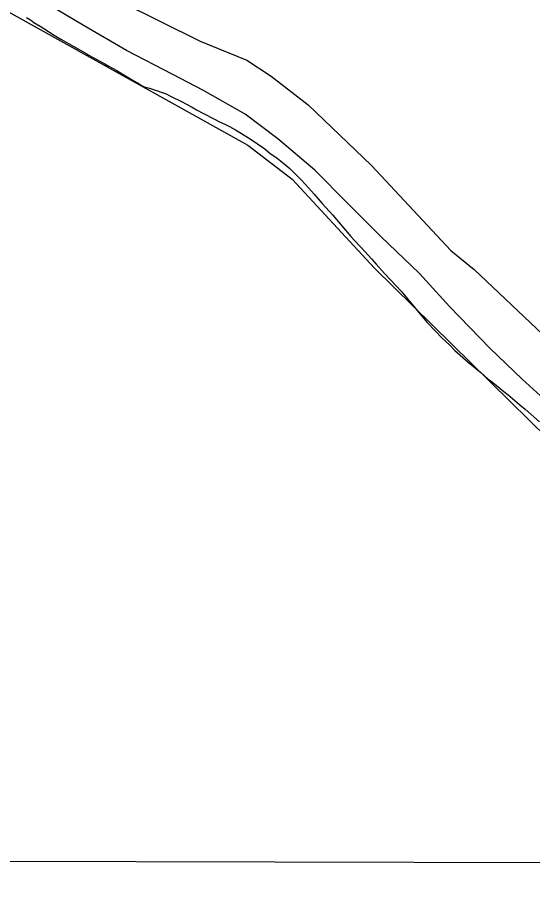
# Model space of a CAD drawing. Extents: x 3172231 to 3210228, y 940198 to 965780.
# Drawn here: x 3181960 to 3182826, y 945652 to 947137 of the extents above; entities that cross this region are included whole.
import ezdxf

# ---------------------------------------------------------------- set-up
doc = ezdxf.new("R2010")
doc.units = 0
for name, color, linetype in [('V-GRID-FRAM', 7, 'Continuous'), ('V-ROAD-CNTR', 7, 'Continuous'), ('V-SITE-VEGE', 7, 'Continuous'), ('V-TOPO-SHOR', 7, 'Continuous')]:
    doc.layers.add(name, color=color, linetype=linetype)

msp = doc.modelspace()

# ---------------------------------------------------------------- linework, layer by layer
at = {"layer": 'V-GRID-FRAM'}
msp.add_lwpolyline([(3176539.592, 963919.479), (3207827.662, 963842.116), (3207790.623, 945652.442), (3176486.679, 945729.845), (3176539.592, 963919.479)], dxfattribs=at)
at = {"layer": 'V-ROAD-CNTR'}
for points in [[(3182570.935, 946768.58), (3182515.234, 946823.874), (3182459.78, 946879.883), (3182397.449, 946932.739), (3182342.78, 946974.58), (3182271.411, 947014.831), (3182220.985, 947041.14), (3182142.78, 947081.596), (3182071.905, 947122.8), (3182002.591, 947164.227)], [(3183615.242, 945712.219), (3183582.774, 945742.716), (3183531.812, 945793.15), (3183485.617, 945841.006), (3183448.124, 945884.432), (3183405.768, 945941.716), (3183363.628, 945997.32), (3183328.824, 946044.671), (3183290.357, 946096.387), (3183256.878, 946134.364), (3183213.696, 946173.781), (3183159.422, 946218.497), (3183101.871, 946260.375), (3183040.486, 946312.138), (3182991.134, 946357.032), (3182933.161, 946412.955), (3182876.841, 946466.695), (3182808.741, 946528.382), (3182754.44, 946580.539), (3182686.807, 946650.738), (3182635.783, 946705.973), (3182570.935, 946768.58)]]:
    msp.add_lwpolyline(points, dxfattribs=at)
at = {"layer": 'V-SITE-VEGE'}
for p, q in [((3181974.607, 947136.88), (3181981.134, 947132.931)), ((3181981.134, 947132.931), (3181987.171, 947128.745)), ((3181987.171, 947128.745), (3181997.567, 947122.575)), ((3181997.567, 947122.575), (3182003.604, 947118.389)), ((3182003.604, 947118.389), (3182021.004, 947107.295)), ((3182021.004, 947107.295), (3182032.123, 947100.63)), ((3182032.123, 947100.63), (3182075.893, 947076.173)), ((3182075.893, 947076.173), (3182079.516, 947073.709)), ((3182079.516, 947073.709), (3182091.851, 947067.033)), ((3182091.851, 947067.033), (3182099.348, 947062.837)), ((3182099.348, 947062.837), (3182106.604, 947059.126)), ((3182106.604, 947059.126), (3182113.373, 947054.931)), ((3182113.373, 947054.931), (3182125.465, 947048.261)), ((3182125.465, 947048.261), (3182141.177, 947038.881)), ((3182141.177, 947038.881), (3182146.981, 947035.67)), ((3182146.981, 947035.67), (3182155.197, 947030.493)), ((3182155.197, 947030.493), (3182161.245, 947027.277)), ((3182161.245, 947027.277), (3182169.464, 947022.341)), ((3182169.464, 947022.341), (3182174.303, 947019.868)), ((3182174.303, 947019.868), (3182176.97, 947019.114)), ((3182176.97, 947019.114), (3182181.58, 947018.344)), ((3182181.58, 947018.344), (3182184.969, 947016.855)), ((3182184.969, 947016.855), (3182209.684, 947008.61)), ((3182209.684, 947008.61), (3182215.732, 947005.396)), ((3182215.732, 947005.396), (3182224.926, 947000.694)), ((3182224.926, 947000.694), (3182228.798, 946998.957)), ((3182228.798, 946998.957), (3182236.542, 946995.242)), ((3182236.542, 946995.242), (3182242.831, 946992.027)), ((3182242.831, 946992.027), (3182253.477, 946986.342)), ((3182253.477, 946986.342), (3182260.968, 946981.898)), ((3182260.968, 946981.898), (3182272.574, 946975.229)), ((3182272.574, 946975.229), (3182290.961, 946965.827)), ((3182290.961, 946965.827), (3182298.459, 946961.87)), ((3182298.459, 946961.87), (3182309.596, 946957.152)), ((3182309.596, 946957.152), (3182316.125, 946953.449)), ((3182316.125, 946953.449), (3182326.527, 946948.005)), ((3182326.527, 946948.005), (3182350.937, 946932.959)), ((3182350.937, 946932.959), (3182375.574, 946915.966)), ((3182375.574, 946915.966), (3182384.26, 946908.839)), ((3182384.26, 946908.839), (3182396.333, 946900.223)), ((3182396.333, 946900.223), (3182402.368, 946895.794)), ((3182402.368, 946895.794), (3182411.296, 946888.421)), ((3182411.296, 946888.421), (3182417.806, 946882.774)), ((3182417.806, 946882.774), (3182429.128, 946871.49)), ((3182429.128, 946871.49), (3182437.316, 946863.152)), ((3182437.316, 946863.152), (3182449.833, 946849.671)), ((3182449.833, 946849.671), (3182458.736, 946839.869)), ((3182458.736, 946839.869), (3182472.205, 946824.191)), ((3182472.205, 946824.191), (3182490.009, 946804.1)), ((3182490.009, 946804.1), (3182520.309, 946768.584)), ((3182520.309, 946768.584), (3182527.292, 946761.23)), ((3182527.292, 946761.23), (3182537.16, 946750.203)), ((3182537.16, 946750.203), (3182544.141, 946743.095)), ((3182544.141, 946743.095), (3182555.213, 946731.083)), ((3182555.213, 946731.083), (3182563.151, 946722.019)), ((3182563.151, 946722.019), (3182577.345, 946706.091)), ((3182577.345, 946706.091), (3182587.94, 946695.059)), ((3182587.94, 946695.059), (3182605.028, 946676.432)), ((3182605.028, 946676.432), (3182616.09, 946663.452)), ((3182616.09, 946663.452), (3182648.546, 946624.27)), ((3182648.546, 946624.27), (3182663.47, 946608.336)), ((3182663.47, 946608.336), (3182673.345, 946598.283)), ((3182673.345, 946598.283), (3182687.079, 946585.278)), ((3182687.079, 946585.278), (3182695.749, 946576.205)), ((3182695.749, 946576.205), (3182709.251, 946564.661)), ((3182709.251, 946564.661), (3182717.935, 946557.046)), ((3182717.935, 946557.046), (3182739.164, 946539.356)), ((3182739.164, 946539.356), (3182750.977, 946528.798)), ((3182750.977, 946528.798), (3182759.671, 946522.644)), ((3182759.671, 946522.644), (3182777.763, 946507.652)), ((3182777.763, 946507.652), (3182785.242, 946501.752)), ((3182785.242, 946501.752), (3182796.582, 946492.413)), ((3182796.582, 946492.413), (3182805.022, 946485.047)), ((3182805.022, 946485.047), (3182813.951, 946477.918)), ((3182813.951, 946477.918), (3182838.06, 946456.311)), ((3183164.039, 945713.334), (3180034.507, 945721.073))]:
    msp.add_line(p, q, dxfattribs=at)
at = {"layer": 'V-TOPO-SHOR'}
for points in [[(3181253.694, 947642.062), (3181371.008, 947484.836), (3181427.951, 947434.761), (3181819.751, 947216.222), (3182346.899, 946922.447), (3182421.659, 946865.195), (3182560.39, 946715.05), (3183047.846, 946235.903), (3183133.262, 946160.791), (3183160.835, 946143.77)], [(3181602.949, 947527.063), (3181588.647, 947512.832), (3181586.828, 947498.569), (3181592.152, 947487.856), (3181615.291, 947469.965), (3181839.663, 947335.658), (3182033.792, 947231.743), (3182133.493, 947163.729), (3182267.081, 947097.414), (3182345.469, 947065.12), (3182386.42, 947038.268), (3182448.718, 946989.963), (3182555.468, 946888.048), (3182688.866, 946745.049), (3182728.021, 946712.852), (3182937.967, 946514.379), (3183042.928, 946410.685), (3183110.568, 946358.8), (3183283.231, 946228.188), (3183457.589, 946061.904), (3183644.405, 945884.889), (3183806.328, 945738.253), (3183841.925, 945709.631)]]:
    msp.add_lwpolyline(points, dxfattribs=at)

doc.saveas('drawing.dxf')
